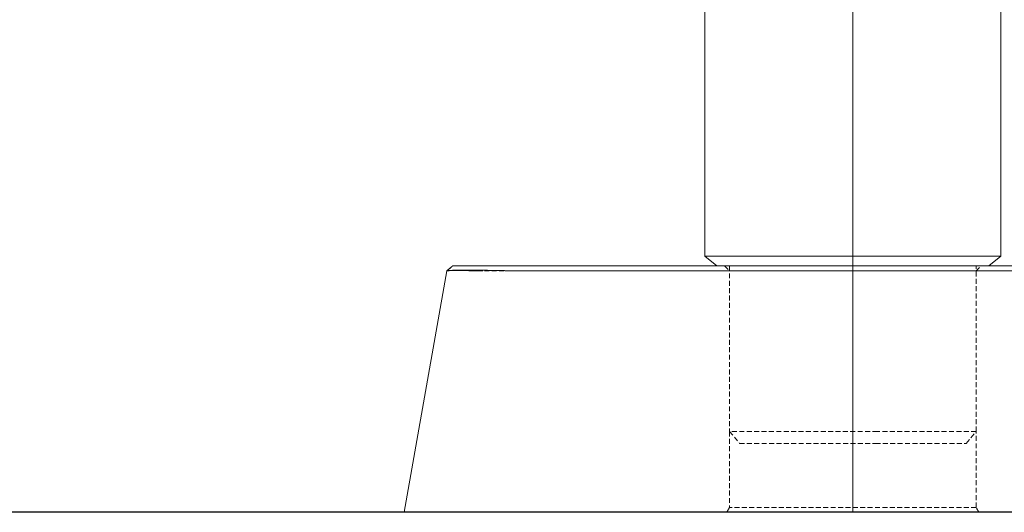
# Model space of a CAD drawing. Extents: x 0 to 59450, y 0 to 42050.
# Tile 273 of 304: x 45907 to 46906, y 27856 to 28356. Entities that reach past the tile are written whole.
import ezdxf

# ---------------------------------------------------------------- set-up
doc = ezdxf.new("R2010")
doc.units = 0
doc.header["$LTSCALE"] = 20
doc.header["$MEASUREMENT"] = 0
doc.linetypes.add('HIDDEN', pattern=[0.375, 0.25, -0.125])
doc.layers.get('0').update_dxf_attribs({"linetype": 'CONTINUOUS'})
doc.layers.get('Defpoints').update_dxf_attribs({"linetype": 'CONTINUOUS'})
doc.dimstyles.new('DXF001', dxfattribs={"dimtxt": 3.1, "dimasz": 2, "dimexe": 2, "dimexo": 0.8, "dimgap": 0.09, "dimtad": 1, "dimdsep": 46, "dimtxsty": 'STANDARD', "dimcen": 0.09, "dimazin": 2, "dimtfac": 0.645161, "dimtdec": 4, "dimtmove": 0, "dimatfit": 3, "dimfxl": 1, "dimtvp": 0.66129, "dimtolj": 1, "dimtzin": 0, "dimarcsym": 0})

# ---------------------------------------------------------------- blocks, each defined once
blk = doc.blocks.new('_OPEN')
at = {"color": 0, "linetype": 'ByBlock', "lineweight": -2}
for p, q in [((-1, 0.166667), (0, 0)), ((0, 0), (-1, -0.166667)), ((0, 0), (-1, 0))]:
    blk.add_line(p, q, dxfattribs=at)
blk = doc.blocks.new('*D67')
at = {"color": 0, "linetype": 'Continuous', "lineweight": -2}
for p, q in [((46751.38, 28856.09), (45749.84, 28856.09)), ((45751.84, 28854.09), (45751.84, 27858.09)), ((47521.38, 27856.09), (45749.84, 27856.09))]:
    blk.add_line(p, q, dxfattribs=at)
at = {"layer": 'Defpoints', "color": 0, "linetype": 'Continuous'}
for p in [(46752.18, 28856.09), (45751.84, 27856.09), (47522.18, 27856.09)]:
    blk.add_point(p, dxfattribs=at)
at = {"color": 0, "linetype": 'Continuous', "lineweight": -2, "xscale": 2, "yscale": 2, "zscale": 2}
for p, rotation in [((45751.84, 28856.09), 90), ((45751.84, 27856.09), 270)]:
    blk.add_blockref('_OPEN', p, dxfattribs=dict(at, rotation=rotation))
at = {"color": 0, "linetype": 'Continuous', "lineweight": 13, "insert": (45701.75, 28529.99), "char_height": 100, "attachment_point": 5, "rotation": 90}
blk.add_mtext('\\A1;\\A1;1000', dxfattribs=at)

msp = doc.modelspace()

# ---------------------------------------------------------------- linework, layer by layer
at = {"color": 3, "linetype": 'Continuous', "lineweight": 13}
for p, q in [((46752.179, 28116.155), (46752.179, 28831.086)), ((46602.179, 28561.086), (46602.179, 28116.155)), ((46902.179, 28116.155), (46902.179, 28561.086)), ((46602.179, 28116.155), (46782.084, 28116.155)), ((46602.179, 28116.155), (46614.179, 28106.086)), ((46752.179, 28106.086), (46752.179, 28116.155)), ((46782.084, 28116.155), (46902.179, 28116.155)), ((46890.179, 28106.086), (46902.179, 28116.155)), ((46344.07, 28104.252), (46343.924, 28104.13)), ((46344.216, 28104.374), (46344.07, 28104.252)), ((46344.362, 28104.497), (46344.216, 28104.374)), ((46344.508, 28104.619), (46344.362, 28104.497)), ((46344.654, 28104.741), (46344.508, 28104.619)), ((46344.8, 28104.863), (46344.654, 28104.741)), ((46344.946, 28104.985), (46344.8, 28104.863)), ((46345.092, 28105.108), (46344.946, 28104.985)), ((46345.238, 28105.23), (46345.092, 28105.108)), ((46345.384, 28105.352), (46345.238, 28105.23)), ((46345.53, 28105.474), (46345.384, 28105.352)), ((46345.675, 28105.597), (46345.53, 28105.474)), ((46345.821, 28105.719), (46345.675, 28105.597)), ((46345.967, 28105.841), (46345.821, 28105.719)), ((46346.113, 28105.964), (46345.967, 28105.841)), ((46346.259, 28106.086), (46346.113, 28105.964)), ((46346.259, 28106.086), (46404.046, 28106.086)), ((46404.046, 28106.086), (48640.309, 28106.086)), ((46752.179, 27938.086), (46752.179, 28106.086)), ((46752.179, 28101.086), (46752.179, 28106.086)), ((46340.39, 28101.162), (46297.177, 27856.086)), ((46340.748, 28101.477), (46340.416, 28101.2)), ((46341.001, 28101.688), (46340.748, 28101.477)), ((46341.166, 28101.825), (46341.001, 28101.688)), ((46341.294, 28101.932), (46341.166, 28101.825)), ((46341.435, 28102.05), (46341.294, 28101.932)), ((46341.586, 28102.176), (46341.435, 28102.05)), ((46341.734, 28102.299), (46341.586, 28102.176)), ((46341.879, 28102.42), (46341.734, 28102.299)), ((46342.025, 28102.542), (46341.879, 28102.42)), ((46342.171, 28102.664), (46342.025, 28102.542)), ((46342.317, 28102.787), (46342.171, 28102.664)), ((46342.463, 28102.909), (46342.317, 28102.787)), ((46342.609, 28103.031), (46342.463, 28102.909)), ((46342.756, 28103.153), (46342.609, 28103.031)), ((46342.902, 28103.275), (46342.756, 28103.153)), ((46343.048, 28103.397), (46342.902, 28103.275)), ((46343.194, 28103.519), (46343.048, 28103.397)), ((46343.34, 28103.641), (46343.194, 28103.519)), ((46343.486, 28103.763), (46343.34, 28103.641)), ((46343.632, 28103.886), (46343.486, 28103.763)), ((46343.778, 28104.008), (46343.632, 28103.886)), ((46343.924, 28104.13), (46343.778, 28104.008)), ((46347.077, 28101.717), (46346.818, 28101.709)), ((46347.341, 28101.724), (46347.077, 28101.717)), ((46347.61, 28101.731), (46347.341, 28101.724)), ((46347.884, 28101.738), (46347.61, 28101.731)), ((46348.163, 28101.745), (46347.884, 28101.738)), ((46348.446, 28101.751), (46348.163, 28101.745)), ((46348.734, 28101.758), (46348.446, 28101.751)), ((46349.027, 28101.764), (46348.734, 28101.758)), ((46349.324, 28101.77), (46349.027, 28101.764)), ((46349.626, 28101.776), (46349.324, 28101.77)), ((46349.932, 28101.782), (46349.626, 28101.776)), ((46350.244, 28101.787), (46349.932, 28101.782)), ((46350.559, 28101.792), (46350.244, 28101.787)), ((46350.879, 28101.798), (46350.559, 28101.792)), ((46351.204, 28101.803), (46350.879, 28101.798)), ((46351.533, 28101.807), (46351.204, 28101.803)), ((46351.866, 28101.812), (46351.533, 28101.807)), ((46352.204, 28101.817), (46351.866, 28101.812)), ((46352.546, 28101.821), (46352.204, 28101.817)), ((46352.892, 28101.825), (46352.546, 28101.821)), ((46353.243, 28101.829), (46352.892, 28101.825)), ((46353.598, 28101.832), (46353.243, 28101.829)), ((46353.957, 28101.836), (46353.598, 28101.832)), ((46354.32, 28101.839), (46353.957, 28101.836)), ((46354.688, 28101.842), (46354.32, 28101.839)), ((46355.059, 28101.845), (46354.688, 28101.842)), ((46355.434, 28101.848), (46355.059, 28101.845)), ((46355.814, 28101.851), (46355.434, 28101.848)), ((46356.197, 28101.853), (46355.814, 28101.851)), ((46356.584, 28101.855), (46356.197, 28101.853)), ((46356.975, 28101.857), (46356.584, 28101.855)), ((46357.369, 28101.859), (46356.975, 28101.857)), ((46357.767, 28101.861), (46357.369, 28101.859)), ((46358.17, 28101.862), (46357.767, 28101.861)), ((46358.575, 28101.863), (46358.17, 28101.862)), ((46358.984, 28101.864), (46358.575, 28101.863)), ((46359.397, 28101.865), (46358.984, 28101.864)), ((46359.813, 28101.866), (46359.397, 28101.865)), ((46360.233, 28101.867), (46359.813, 28101.866)), ((46360.656, 28101.867), (46360.233, 28101.867)), ((46361.083, 28101.867), (46360.656, 28101.867)), ((46361.512, 28101.867), (46361.083, 28101.867)), ((46361.945, 28101.867), (46361.512, 28101.867)), ((46362.382, 28101.866), (46361.945, 28101.867)), ((46362.821, 28101.865), (46362.382, 28101.866)), ((46363.263, 28101.865), (46362.821, 28101.865)), ((46363.709, 28101.863), (46363.263, 28101.865)), ((46364.157, 28101.862), (46363.709, 28101.863)), ((46364.609, 28101.861), (46364.157, 28101.862)), ((46365.063, 28101.859), (46364.609, 28101.861)), ((46365.52, 28101.857), (46365.063, 28101.859)), ((46365.98, 28101.855), (46365.52, 28101.857)), ((46366.442, 28101.853), (46365.98, 28101.855)), ((46366.907, 28101.851), (46366.442, 28101.853)), ((46367.375, 28101.848), (46366.907, 28101.851)), ((46367.845, 28101.845), (46367.375, 28101.848)), ((46368.318, 28101.843), (46367.845, 28101.845)), ((46368.793, 28101.839), (46368.318, 28101.843)), ((46369.27, 28101.836), (46368.793, 28101.839)), ((46369.75, 28101.833), (46369.27, 28101.836)), ((46370.232, 28101.829), (46369.75, 28101.833)), ((46370.716, 28101.825), (46370.232, 28101.829)), ((46371.202, 28101.821), (46370.716, 28101.825)), ((46371.69, 28101.817), (46371.202, 28101.821)), ((46372.181, 28101.812), (46371.69, 28101.817)), ((46372.673, 28101.808), (46372.181, 28101.812)), ((46373.167, 28101.803), (46372.673, 28101.808)), ((46373.663, 28101.798), (46373.167, 28101.803)), ((46374.161, 28101.793), (46373.663, 28101.798)), ((46374.66, 28101.787), (46374.161, 28101.793)), ((46375.161, 28101.782), (46374.66, 28101.787)), ((46375.664, 28101.776), (46375.161, 28101.782)), ((46376.168, 28101.77), (46375.664, 28101.776)), ((46376.674, 28101.764), (46376.168, 28101.77)), ((46377.181, 28101.758), (46376.674, 28101.764)), ((46377.689, 28101.751), (46377.181, 28101.758)), ((46378.199, 28101.745), (46377.689, 28101.751)), ((46378.71, 28101.738), (46378.199, 28101.745)), ((46379.222, 28101.731), (46378.71, 28101.738)), ((46379.735, 28101.724), (46379.222, 28101.731)), ((46380.249, 28101.717), (46379.735, 28101.724)), ((46380.764, 28101.709), (46380.249, 28101.717)), ((46381.281, 28101.702), (46380.764, 28101.709)), ((46381.797, 28101.694), (46381.281, 28101.702)), ((46382.315, 28101.686), (46381.797, 28101.694)), ((46382.834, 28101.678), (46382.315, 28101.686)), ((46383.353, 28101.67), (46382.834, 28101.678)), ((46383.873, 28101.661), (46383.353, 28101.67)), ((46384.393, 28101.652), (46383.873, 28101.661)), ((46384.914, 28101.644), (46384.393, 28101.652)), ((46385.435, 28101.635), (46384.914, 28101.644)), ((46385.957, 28101.626), (46385.435, 28101.635)), ((46386.479, 28101.616), (46385.957, 28101.626)), ((46387.001, 28101.607), (46386.479, 28101.616)), ((46387.524, 28101.598), (46387.001, 28101.607)), ((46388.046, 28101.588), (46387.524, 28101.598)), ((46388.569, 28101.578), (46388.046, 28101.588)), ((46389.092, 28101.568), (46388.569, 28101.578)), ((46389.615, 28101.558), (46389.092, 28101.568)), ((46390.137, 28101.547), (46389.615, 28101.558)), ((46390.66, 28101.537), (46390.137, 28101.547)), ((46391.182, 28101.526), (46390.66, 28101.537)), ((46391.704, 28101.516), (46391.182, 28101.526)), ((46392.226, 28101.505), (46391.704, 28101.516)), ((46392.747, 28101.494), (46392.226, 28101.505)), ((46393.268, 28101.483), (46392.747, 28101.494)), ((46393.789, 28101.471), (46393.268, 28101.483)), ((46394.308, 28101.46), (46393.789, 28101.471)), ((46394.828, 28101.448), (46394.308, 28101.46)), ((46395.346, 28101.436), (46394.828, 28101.448)), ((46395.864, 28101.425), (46395.346, 28101.436)), ((46396.382, 28101.413), (46395.864, 28101.425)), ((46396.898, 28101.401), (46396.382, 28101.413)), ((46397.414, 28101.388), (46396.898, 28101.401)), ((46397.928, 28101.376), (46397.414, 28101.388)), ((46398.442, 28101.363), (46397.928, 28101.376)), ((46398.955, 28101.351), (46398.442, 28101.363)), ((46399.466, 28101.338), (46398.955, 28101.351)), ((46399.977, 28101.325), (46399.466, 28101.338)), ((46400.486, 28101.312), (46399.977, 28101.325)), ((46400.994, 28101.299), (46400.486, 28101.312)), ((46401.501, 28101.286), (46400.994, 28101.299)), ((46402.007, 28101.273), (46401.501, 28101.286)), ((46402.511, 28101.259), (46402.007, 28101.273)), ((46403.014, 28101.246), (46402.511, 28101.259)), ((46403.515, 28101.232), (46403.014, 28101.246)), ((46404.015, 28101.218), (46403.515, 28101.232)), ((46404.513, 28101.204), (46404.015, 28101.218)), ((46405.009, 28101.19), (46404.513, 28101.204)), ((46405.504, 28101.176), (46405.009, 28101.19)), ((46405.997, 28101.162), (46405.504, 28101.176)), ((46405.997, 28101.162), (48638.359, 28101.162)), ((46752.179, 27861.086), (46752.179, 28101.086)), ((46752.179, 27926.086), (46752.179, 27938.086)), ((46363.626, 27856.086), (46297.177, 27856.086)), ((48680.729, 27856.086), (46363.626, 27856.086)), ((46752.179, 27861.086), (46752.179, 27856.086))]:
    msp.add_line(p, q, dxfattribs=at)
at = {"color": 3, "linetype": 'HIDDEN', "lineweight": 13}
for p, q in [((46340.39, 28101.162), (46346.259, 28106.086)), ((46344.062, 28104.243), (46343.915, 28104.121)), ((46344.208, 28104.366), (46344.062, 28104.243)), ((46344.355, 28104.489), (46344.208, 28104.366)), ((46344.501, 28104.612), (46344.355, 28104.489)), ((46344.648, 28104.735), (46344.501, 28104.612)), ((46344.794, 28104.858), (46344.648, 28104.735)), ((46344.941, 28104.98), (46344.794, 28104.858)), ((46345.087, 28105.103), (46344.941, 28104.98)), ((46345.234, 28105.226), (46345.087, 28105.103)), ((46345.38, 28105.349), (46345.234, 28105.226)), ((46345.527, 28105.472), (46345.38, 28105.349)), ((46345.673, 28105.595), (46345.527, 28105.472)), ((46345.819, 28105.717), (46345.673, 28105.595)), ((46345.966, 28105.84), (46345.819, 28105.717)), ((46346.112, 28105.963), (46345.966, 28105.84)), ((46346.259, 28106.086), (46346.112, 28105.963)), ((46622.179, 28106.086), (46627.179, 28101.086)), ((46627.179, 28106.086), (46627.179, 27938.086)), ((46877.179, 27938.086), (46877.179, 28106.086)), ((46877.179, 28101.086), (46882.179, 28106.086)), ((46340.731, 28101.452), (46340.398, 28101.174)), ((46340.398, 28101.174), (46340.412, 28101.182)), ((46340.985, 28101.665), (46340.731, 28101.452)), ((46341.15, 28101.803), (46340.985, 28101.665)), ((46341.278, 28101.91), (46341.15, 28101.803)), ((46341.42, 28102.029), (46341.278, 28101.91)), ((46341.571, 28102.156), (46341.42, 28102.029)), ((46341.719, 28102.28), (46341.571, 28102.156)), ((46341.864, 28102.401), (46341.719, 28102.28)), ((46342.01, 28102.524), (46341.864, 28102.401)), ((46342.157, 28102.647), (46342.01, 28102.524)), ((46342.304, 28102.77), (46342.157, 28102.647)), ((46342.45, 28102.892), (46342.304, 28102.77)), ((46342.597, 28103.015), (46342.45, 28102.892)), ((46342.743, 28103.138), (46342.597, 28103.015)), ((46342.89, 28103.261), (46342.743, 28103.138)), ((46343.036, 28103.384), (46342.89, 28103.261)), ((46343.183, 28103.506), (46343.036, 28103.384)), ((46343.329, 28103.629), (46343.183, 28103.506)), ((46343.476, 28103.752), (46343.329, 28103.629)), ((46343.622, 28103.875), (46343.476, 28103.752)), ((46343.769, 28103.998), (46343.622, 28103.875)), ((46343.915, 28104.121), (46343.769, 28103.998)), ((46344.577, 28101.384), (46344.813, 28101.387)), ((46344.813, 28101.387), (46345.055, 28101.39)), ((46345.055, 28101.39), (46345.304, 28101.393)), ((46345.304, 28101.393), (46345.558, 28101.396)), ((46345.558, 28101.396), (46345.819, 28101.399)), ((46345.819, 28101.399), (46346.086, 28101.402)), ((46346.086, 28101.402), (46346.359, 28101.404)), ((46346.359, 28101.404), (46346.637, 28101.406)), ((46346.637, 28101.406), (46346.922, 28101.408)), ((46346.922, 28101.408), (46347.213, 28101.41)), ((46347.213, 28101.41), (46347.509, 28101.412)), ((46347.509, 28101.412), (46347.812, 28101.413)), ((46347.812, 28101.413), (46348.12, 28101.415)), ((46348.12, 28101.415), (46348.434, 28101.416)), ((46348.434, 28101.416), (46348.754, 28101.417)), ((46348.754, 28101.417), (46349.079, 28101.418)), ((46349.079, 28101.418), (46349.41, 28101.418)), ((46349.41, 28101.418), (46349.746, 28101.419)), ((46349.746, 28101.419), (46350.088, 28101.419)), ((46350.088, 28101.419), (46350.436, 28101.419)), ((46350.436, 28101.419), (46350.789, 28101.419)), ((46350.789, 28101.419), (46351.147, 28101.419)), ((46351.147, 28101.419), (46351.511, 28101.419)), ((46351.511, 28101.419), (46351.88, 28101.418)), ((46351.88, 28101.418), (46352.254, 28101.418)), ((46352.254, 28101.418), (46352.633, 28101.417)), ((46352.633, 28101.417), (46353.018, 28101.416)), ((46353.018, 28101.416), (46353.407, 28101.414)), ((46353.407, 28101.414), (46353.802, 28101.413)), ((46353.802, 28101.413), (46354.202, 28101.411)), ((46354.202, 28101.411), (46354.606, 28101.41)), ((46354.606, 28101.41), (46355.015, 28101.408)), ((46355.015, 28101.408), (46355.429, 28101.406)), ((46355.429, 28101.406), (46355.848, 28101.403)), ((46355.848, 28101.403), (46356.272, 28101.401)), ((46356.272, 28101.401), (46356.7, 28101.398)), ((46356.7, 28101.398), (46357.132, 28101.395)), ((46357.132, 28101.395), (46357.569, 28101.392)), ((46357.569, 28101.392), (46358.011, 28101.389)), ((46358.011, 28101.389), (46358.457, 28101.386)), ((46358.457, 28101.386), (46358.907, 28101.383)), ((46358.907, 28101.383), (46359.361, 28101.379)), ((46359.361, 28101.379), (46359.82, 28101.375)), ((46359.82, 28101.375), (46360.282, 28101.371)), ((46360.282, 28101.371), (46360.749, 28101.367)), ((46360.749, 28101.367), (46361.22, 28101.363)), ((46361.22, 28101.363), (46361.694, 28101.358)), ((46361.694, 28101.358), (46362.173, 28101.354)), ((46362.173, 28101.354), (46362.655, 28101.349)), ((46362.655, 28101.349), (46363.14, 28101.344)), ((46363.14, 28101.344), (46363.63, 28101.339)), ((46363.63, 28101.339), (46364.123, 28101.334)), ((46364.123, 28101.334), (46364.619, 28101.328)), ((46364.619, 28101.328), (46365.119, 28101.323)), ((46365.119, 28101.323), (46365.622, 28101.317)), ((46365.622, 28101.317), (46366.129, 28101.311)), ((46366.129, 28101.311), (46366.639, 28101.305)), ((46366.639, 28101.305), (46367.151, 28101.299)), ((46367.151, 28101.299), (46367.667, 28101.293)), ((46367.667, 28101.293), (46368.186, 28101.286)), ((46368.186, 28101.286), (46368.708, 28101.279)), ((46368.708, 28101.279), (46369.232, 28101.273)), ((46369.232, 28101.273), (46369.76, 28101.266)), ((46369.76, 28101.266), (46370.29, 28101.258)), ((46370.29, 28101.258), (46370.824, 28101.251)), ((46370.824, 28101.251), (46371.358, 28101.244)), ((46371.358, 28101.244), (46371.891, 28101.236)), ((46371.891, 28101.236), (46372.435, 28101.229)), ((46372.435, 28101.229), (46372.995, 28101.22)), ((46372.995, 28101.22), (46373.522, 28101.213)), ((46373.522, 28101.213), (46374, 28101.206)), ((46374, 28101.206), (46374.618, 28101.196)), ((46374.618, 28101.196), (46375.575, 28101.182)), ((46375.575, 28101.182), (46376.833, 28101.162)), ((46405.997, 28101.162), (46376.833, 28101.162)), ((46627.179, 28101.086), (46877.179, 28101.086)), ((46777.1, 27938.086), (46627.179, 27938.086)), ((46627.179, 27938.086), (46637.248, 27926.086)), ((46627.179, 27938.086), (46627.179, 27861.086)), ((46877.179, 27938.086), (46777.1, 27938.086)), ((46867.109, 27926.086), (46877.179, 27938.086)), ((46877.179, 27861.086), (46877.179, 27938.086)), ((46637.248, 27926.086), (46775.092, 27926.086)), ((46775.092, 27926.086), (46867.109, 27926.086)), ((46627.179, 27861.086), (46624.292, 27856.086)), ((46877.179, 27861.086), (46627.179, 27861.086)), ((46880.065, 27856.086), (46877.179, 27861.086))]:
    msp.add_line(p, q, dxfattribs=at)
at = {"color": 3, "linetype": 'Continuous', "lineweight": 13}
for centre, radius, start, end in [((46340.571, 28101.043), 0.216, 135.790319, 146.662414), ((46340.542, 28101.082), 0.168, 126.165999, 138.424249), ((46340.677, 28100.837), 0.447, 117.590343, 121.614232), ((46341.282, 28099.198), 2.191, 110.885953, 111.741919), ((46340.868, 28100.276), 1.037, 108.61948, 110.767484), ((46340.92, 28100.165), 1.159, 107.108335, 109.304765), ((46341.121, 28099.448), 1.904, 105.04463, 106.530474), ((46341.315, 28098.638), 2.736, 103.444023, 104.577101), ((46341.428, 28098.108), 3.278, 102.170174, 103.209398), ((46341.585, 28097.352), 4.05, 101.166946, 102.079857), ((46341.783, 28096.285), 5.135, 100.252036, 101.029693), ((46341.988, 28095.07), 6.367, 99.449841, 100.123812), ((46342.185, 28093.814), 7.639, 98.757387, 99.358184), ((46342.403, 28092.332), 9.136, 98.160492, 98.694924), ((46342.631, 28090.65), 10.833, 97.612351, 98.09125), ((46342.873, 28088.758), 12.741, 97.134173, 97.564455), ((46343.115, 28086.708), 14.805, 96.688949, 97.079935), ((46343.376, 28084.402), 17.126, 96.300829, 96.656057), ((46343.637, 28081.915), 19.627, 95.936787, 96.262084), ((46343.922, 28079.087), 22.468, 95.615553, 95.913119), ((46344.206, 28076.039), 25.531, 95.307384, 95.581291), ((46344.506, 28072.714), 28.869, 95.037273, 95.289557), ((46344.807, 28069.128), 32.467, 94.776568, 95.010545), ((46345.122, 28065.259), 36.348, 94.545921, 94.762904), ((46345.431, 28061.163), 40.457, 94.320865, 94.52328), ((46345.762, 28056.715), 44.916, 94.125269, 94.314061), ((46346.086, 28052.005), 49.637, 93.930558, 94.107599), ((46346.422, 28046.949), 54.705, 93.752742, 93.918702), ((46346.753, 28041.66), 60.005, 93.58111, 93.737453), ((46347.102, 28036.009), 65.667, 93.429858, 93.577067), ((46347.441, 28030.046), 71.639, 93.275969, 93.415209), ((46347.794, 28023.785), 77.91, 93.140299, 93.271923), ((46348.14, 28017.21), 84.493, 93.004897, 93.129848), ((46348.498, 28010.188), 91.525, 92.880203, 92.998738), ((46348.848, 28003.04), 98.681, 92.761813, 92.874704), ((46349.206, 27995.379), 106.351, 92.647994, 92.755431), ((46349.554, 27987.448), 114.289, 92.535745, 92.63837), ((46349.919, 27979.138), 122.607, 92.436661, 92.534608), ((46350.268, 27970.625), 131.127, 92.337041, 92.430847), ((46350.628, 27961.556), 140.203, 92.243118, 92.33289), ((46350.976, 27952.313), 149.453, 92.151269, 92.237475), ((46351.336, 27942.615), 159.158, 92.067294, 92.149968), ((46351.68, 27932.525), 169.254, 91.980754, 92.060254), ((46352.048, 27921.741), 180.044, 91.902855, 91.979147), ((46352.404, 27910.563), 191.228, 91.824912, 91.898238), ((46352.773, 27898.805), 202.991, 91.753105, 91.823562), ((46353.113, 27886.931), 214.87, 91.678788, 91.746681)]:
    msp.add_arc(centre, radius, start, end, dxfattribs=at)
at = {"color": 3, "linetype": 'HIDDEN', "lineweight": 13}
for centre, radius, start, end in [((46340.457, 28101.105), 0.0897, 130.440546, 131.114994), ((46340.46, 28101.097), 0.0978, 106.167967, 119.079779), ((46340.514, 28100.974), 0.232, 103.563651, 110.570481), ((46340.588, 28100.746), 0.471, 101.611562, 105.818062), ((46340.677, 28100.389), 0.839, 99.845255, 102.665765), ((46340.786, 28099.865), 1.373, 98.582675, 100.571207), ((46340.907, 28099.16), 2.089, 97.483006, 98.973958), ((46341.047, 28098.223), 3.036, 96.656732, 97.803754), ((46341.197, 28097.047), 4.221, 95.909364, 96.827164), ((46341.365, 28095.589), 5.689, 95.338114, 96.083072), ((46341.542, 28093.835), 7.452, 94.814389, 95.435837), ((46341.733, 28091.732), 9.563, 94.377883, 94.900824), ((46341.933, 28089.309), 11.995, 93.994657, 94.443932), ((46342.148, 28086.449), 14.862, 93.667694, 94.055237), ((46342.367, 28083.2), 18.119, 93.362046, 93.701359), ((46342.603, 28079.469), 21.858, 93.108548, 93.40655), ((46342.842, 28075.288), 26.045, 92.870034, 93.135042), ((46343.093, 28070.554), 30.786, 92.658629, 92.89489), ((46343.346, 28065.391), 35.955, 92.466884, 92.679835), ((46343.609, 28059.614), 41.738, 92.294266, 92.486481), ((46343.87, 28053.384), 47.974, 92.132772, 92.307871), ((46344.146, 28046.415), 54.948, 91.990165, 92.149806), ((46344.415, 28039.008), 62.36, 91.853721, 92.000443), ((46344.689, 28030.831), 70.542, 91.726773, 91.861668), ((46344.966, 28022.164), 79.213, 91.613456, 91.738353), ((46345.243, 28012.724), 88.657, 91.504686, 91.620345), ((46345.516, 28002.756), 98.629, 91.403664, 91.51146), ((46345.8, 27991.802), 109.586, 91.311047, 91.411408), ((46346.077, 27980.345), 121.047, 91.224162, 91.318047), ((46346.353, 27967.845), 133.55, 91.140494, 91.22829), ((46346.621, 27954.758), 146.64, 91.060562, 91.143059), ((46346.898, 27940.824), 160.576, 90.989925, 91.067437), ((46347.164, 27926.218), 175.185, 90.921242, 90.994415), ((46347.416, 27910.799), 190.606, 90.853398, 90.922454)]:
    msp.add_arc(centre, radius, start, end, dxfattribs=at)

# ---------------------------------------------------------------- dimensions: what is measured, and where the dimension line sits
at = {"linetype": 'Continuous', "lineweight": 13}
dim = msp.add_linear_dim(base=(45751.837, 27856.086), p1=(46752.179, 28856.086), p2=(47522.179, 27856.086), angle=90, text='\\A1;1000', dimstyle='DXF001', override={"dimtxt": 100, "dimasz": 2, "dimblk1": 'OPEN', "dimblk2": 'OPEN', "dimsah": 1}, dxfattribs=at)
dim.commit()
dim.dimension.update_dxf_attribs({"geometry": '*D67', "text_midpoint": (45751.837, 28529.986), "dimtype": 160})

doc.saveas('drawing.dxf')
